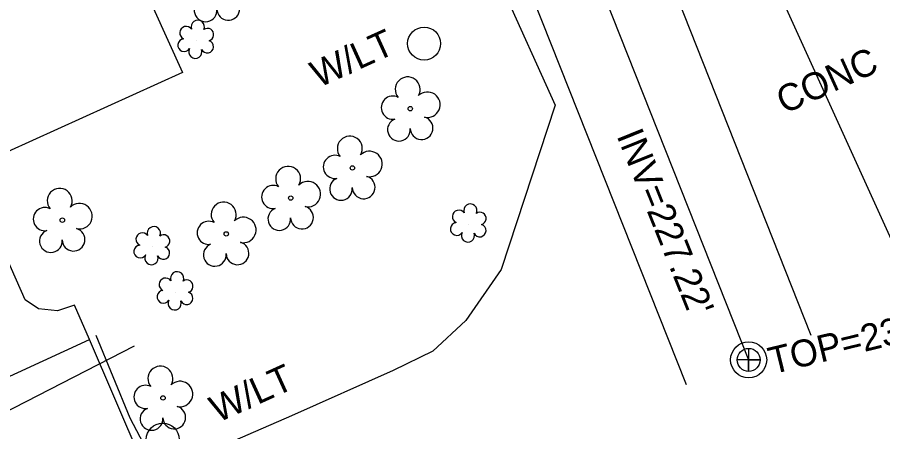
# Model space of a CAD drawing. Extents: x 2100323 to 2109811, y 740376 to 749755.
# Drawn here: x 2108268.3 to 2108397.3, y 745922 to 745983.7 of the extents above; entities that cross this region are included whole.
import ezdxf

# ---------------------------------------------------------------- set-up
doc = ezdxf.new("R2010")
doc.units = 0
for name, color, linetype in [('Exist Building', 7, 'Continuous'), ('Exist Other Culture Area Outline', 7, 'Continuous'), ('Exist Property Line', 7, 'Continuous'), ('Exist Right of Way Easement Line', 7, 'Continuous'), ('Exist Roads Curbs', 7, 'Continuous'), ('Exist Roads EOP Other', 7, 'Continuous'), ('Exist Roads EOP Text', 7, 'Continuous'), ('Exist Utilities Other Pole CELL', 7, 'Continuous'), ('Exist Utilities Power Pole Text', 7, 'Continuous'), ('Exist Utilities Power UG Cable SUE LOS B', 7, 'Continuous'), ('Exist Utilities Sanitary Sewer Manhole CELL', 7, 'Continuous'), ('Exist Utilities Sanitary Sewer Manhole Text', 7, 'Continuous'), ('Exist Utilities Sanitary Sewer UG Line', 7, 'Continuous'), ('Exist Utilities Sanitary Sewer UG Line Invert Elevation', 7, 'Continuous'), ('Exist Vegetation Shrub CELL', 7, 'Continuous'), ('Exist Vegetation Tree CELL', 7, 'Continuous')]:
    doc.layers.add(name, color=color, linetype=linetype)

msp = doc.modelspace()

# ---------------------------------------------------------------- linework, layer by layer
at = {"layer": 'Exist Building'}
msp.add_lwpolyline([(2108147.53, 745987.6), (2108232.63, 746026.15), (2108223.69, 746045.89), (2108278.78, 746070.85), (2108302.4, 746018.71), (2108291.82, 746013.92), (2108290.64, 746016.54), (2108277.12, 746010.41), (2108292.92, 745975.53), (2108251.89, 745956.94), (2108261.89, 745934.88), (2108243.1, 745926.37), (2108233.06, 745948.52), (2108224.11, 745944.47), (2108216.02, 745962.33), (2108185.48, 745973.79), (2108159.19, 745961.88), (2108156.66, 745967.47), (2108156.48, 745945.04), (2108144.9, 745945.77), (2108145.85, 745977.25), (2108151.11, 745979.7)], close=True, dxfattribs=at)
at = {"layer": 'Exist Other Culture Area Outline'}
msp.add_lwpolyline([(2108279.06, 745935.73), (2108276.8, 745940.85), (2108274.31, 745939.98), (2108271.45, 745940.29), (2108269.48, 745941.64), (2108260.86, 745961)], dxfattribs=at)
at = {"layer": 'Exist Property Line'}
msp.add_line((2108317.32, 746129.66), (2108434.26, 745871.78), dxfattribs=at)
at = {"layer": 'Exist Right of Way Easement Line'}
for p, q in [((2108322.33, 746098.39), (2108386.57, 745936.38)), ((2108304.17, 746089.92), (2108367.98, 745929.01))]:
    msp.add_line(p, q, dxfattribs=at)
at = {"layer": 'Exist Roads Curbs'}
for points in [[(2108232.36, 745914.17), (2108236.92, 745916.34), (2108279.06, 745935.73)], [(2108280.02, 745936.36), (2108285.08, 745924.05), (2108287.04, 745920.3), (2108290.05, 745918.61), (2108293.92, 745920.01)]]:
    msp.add_lwpolyline(points, dxfattribs=at)
at = {"layer": 'Exist Roads EOP Other'}
msp.add_lwpolyline([(2108340.56, 745988.21), (2108348.43, 745970.64), (2108340.38, 745946.15), (2108335.12, 745938.58), (2108330.21, 745933.97), (2108324.29, 745931.09), (2108309.18, 745924.33), (2108289.62, 745915.84), (2108288.15, 745916.16), (2108286.76, 745917.8), (2108279.06, 745935.73)], dxfattribs=at)
at = {"layer": 'Exist Utilities Other Pole CELL'}
for centre in [(2108328.92, 745979.82), (2108289.97, 745920.81)]:
    msp.add_circle(centre, 2.46, dxfattribs=at)
at = {"layer": 'Exist Utilities Power UG Cable SUE LOS B'}
msp.add_lwpolyline([(2108136.85, 745818.73), (2108144.17, 745822.62), (2108148.48, 745830.56), (2108154.26, 745844.31), (2108155.91, 745857.83), (2108156.29, 745866.9), (2108157.92, 745875.05), (2108157.95, 745880.83), (2108158.07, 745884.72), (2108159.71, 745892.38), (2108163.42, 745898.24), (2108167.64, 745902.23), (2108179.94, 745908.8), (2108191.99, 745914.13), (2108212.18, 745922.82), (2108221.21, 745923.29), (2108231.22, 745920.15), (2108240.01, 745916.73), (2108246.36, 745916.36), (2108251.58, 745917.25), (2108285.77, 745934.78)], dxfattribs=at)
at = {"layer": 'Exist Utilities Sanitary Sewer Manhole CELL'}
msp.add_lwpolyline([(2108377.28, 745934.4), (2108377.28, 745930.98), (2108377.28, 745932.69), (2108378.99, 745932.69), (2108375.57, 745932.69)], dxfattribs=at)
for radius in [2.69, 1.71]:
    msp.add_circle((2108377.28, 745932.69), radius, dxfattribs=at)
at = {"layer": 'Exist Utilities Sanitary Sewer UG Line'}
msp.add_line((2108309.53, 746103.53), (2108377.27, 745932.69), dxfattribs=at)
at = {"layer": 'Exist Vegetation Shrub CELL'}
for p, q in [((2108294.96, 745980.29), (2108294.96, 745980.29)), ((2108335.58, 745952.9), (2108335.58, 745952.9)), ((2108288.42, 745949.54), (2108288.42, 745949.54)), ((2108291.88, 745942.8), (2108291.88, 745942.8))]:
    msp.add_line(p, q, dxfattribs=at)
for centre, radius, start, end in [((2108295.19, 745982.33), 0.99, 334.8391, 200.4717), ((2108293.48, 745981.42), 0.968, 35.8908, 245.4216), ((2108296.64, 745981.16), 0.929, 284.4567, 126.0861), ((2108293.16, 745979.58), 0.955, 95.1099, 327.9534), ((2108296.6, 745979.36), 0.937, 204.9913, 73.4601), ((2108294.83, 745978.61), 0.984, 151.2797, 21.387), ((2108334.1, 745954.03), 0.968, 35.8908, 245.4216), ((2108335.81, 745954.94), 0.99, 334.8391, 200.4717), ((2108337.25, 745953.77), 0.929, 284.4567, 126.0861), ((2108288.65, 745951.58), 0.99, 334.8391, 200.4717), ((2108333.78, 745952.2), 0.955, 95.1099, 327.9534), ((2108337.22, 745951.97), 0.937, 204.9913, 73.4601), ((2108286.94, 745950.66), 0.968, 35.8908, 245.4216), ((2108290.09, 745950.4), 0.929, 284.4567, 126.0861), ((2108335.45, 745951.22), 0.984, 151.2797, 21.387), ((2108286.62, 745948.83), 0.955, 95.1099, 327.9534), ((2108290.06, 745948.61), 0.937, 204.9913, 73.4601), ((2108288.29, 745947.85), 0.984, 151.2797, 21.387), ((2108292.11, 745944.84), 0.99, 334.8391, 200.4717), ((2108290.4, 745943.92), 0.968, 35.8908, 245.4216), ((2108293.56, 745943.67), 0.929, 284.4567, 126.0861), ((2108290.08, 745942.09), 0.955, 95.1099, 327.9534), ((2108293.52, 745941.87), 0.937, 204.9913, 73.4601), ((2108291.75, 745941.11), 0.984, 151.2797, 21.387)]:
    msp.add_arc(centre, radius, start, end, dxfattribs=at)
at = {"layer": 'Exist Vegetation Tree CELL'}
for p, q in [((2108326.86, 745970.13), (2108326.86, 745970.13)), ((2108318.23, 745961.29), (2108318.23, 745961.29)), ((2108309.05, 745956.8), (2108309.05, 745956.8)), ((2108275.01, 745953.51), (2108275.01, 745953.51)), ((2108299.43, 745951.47), (2108299.43, 745951.47)), ((2108290.01, 745927.01), (2108290.01, 745927.01))]:
    msp.add_line(p, q, dxfattribs=at)
for centre in [(2108326.86, 745970.13), (2108318.23, 745961.29), (2108309.05, 745956.8), (2108275.01, 745953.51), (2108299.43, 745951.47), (2108290.01, 745927.01)]:
    msp.add_circle(centre, 0.326, dxfattribs=at)
for centre, radius, start, end in [((2108296.36, 745984.78), 1.69, 111.5671, 6.231), ((2108299.74, 745985), 1.7, 181.2822, 74.56), ((2108326.48, 745973), 1.86, 330.1651, 219.7134), ((2108324.26, 745970.28), 1.73, 62.6636, 279.3457), ((2108329.41, 745970.71), 1.9, 257.1011, 134.1999), ((2108328.54, 745967.23), 1.7, 181.2822, 74.56), ((2108325.16, 745967), 1.69, 111.5671, 6.231), ((2108317.85, 745964.17), 1.86, 330.1651, 219.7134), ((2108320.78, 745961.88), 1.9, 257.1011, 134.1999), ((2108315.63, 745961.45), 1.73, 62.6636, 279.3457), ((2108308.66, 745959.67), 1.86, 330.1651, 219.7134), ((2108319.91, 745958.4), 1.7, 181.2822, 74.56), ((2108306.44, 745956.96), 1.73, 62.6636, 279.3457), ((2108311.6, 745957.39), 1.9, 257.1011, 134.1999), ((2108316.53, 745958.17), 1.69, 111.5671, 6.231), ((2108274.62, 745956.39), 1.86, 330.1651, 219.7134), ((2108277.56, 745954.1), 1.9, 257.1011, 134.1999), ((2108299.05, 745954.34), 1.86, 330.1651, 219.7134), ((2108272.4, 745953.67), 1.73, 62.6636, 279.3457), ((2108307.34, 745953.68), 1.69, 111.5671, 6.231), ((2108310.72, 745953.9), 1.7, 181.2822, 74.56), ((2108301.98, 745952.05), 1.9, 257.1011, 134.1999), ((2108276.68, 745950.61), 1.7, 181.2822, 74.56), ((2108296.83, 745951.62), 1.73, 62.6636, 279.3457), ((2108273.3, 745950.39), 1.69, 111.5671, 6.231), ((2108297.73, 745948.34), 1.69, 111.5671, 6.231), ((2108301.11, 745948.57), 1.7, 181.2822, 74.56), ((2108289.62, 745929.89), 1.86, 330.1651, 219.7134), ((2108287.4, 745927.17), 1.73, 62.6636, 279.3457), ((2108292.55, 745927.6), 1.9, 257.1011, 134.1999), ((2108288.3, 745923.89), 1.69, 111.5671, 6.231), ((2108291.68, 745924.11), 1.7, 181.2822, 74.56)]:
    msp.add_arc(centre, radius, start, end, dxfattribs=at)

# ---------------------------------------------------------------- texts
at = {"layer": 'Exist Roads EOP Text'}
msp.add_text('CONC', height=4, rotation=24.3944, dxfattribs=at).set_placement((2108382.58, 745969.27))
at = {"layer": 'Exist Utilities Power Pole Text'}
for p in [(2108313.18, 745973.19), (2108298.16, 745923.27)]:
    msp.add_text('W/LT', height=4, rotation=24.3944, dxfattribs=at).set_placement(p)
at = {"layer": 'Exist Utilities Sanitary Sewer Manhole Text'}
msp.add_text("TOP=237.20'", height=4, rotation=13.6795, dxfattribs=at).set_placement((2108380.79, 745930.52))
at = {"layer": 'Exist Utilities Sanitary Sewer UG Line Invert Elevation'}
msp.add_text("INV=227.22'", height=4, rotation=291.9001, dxfattribs=at).set_placement((2108357.56, 745966.13))

doc.saveas('drawing.dxf')
